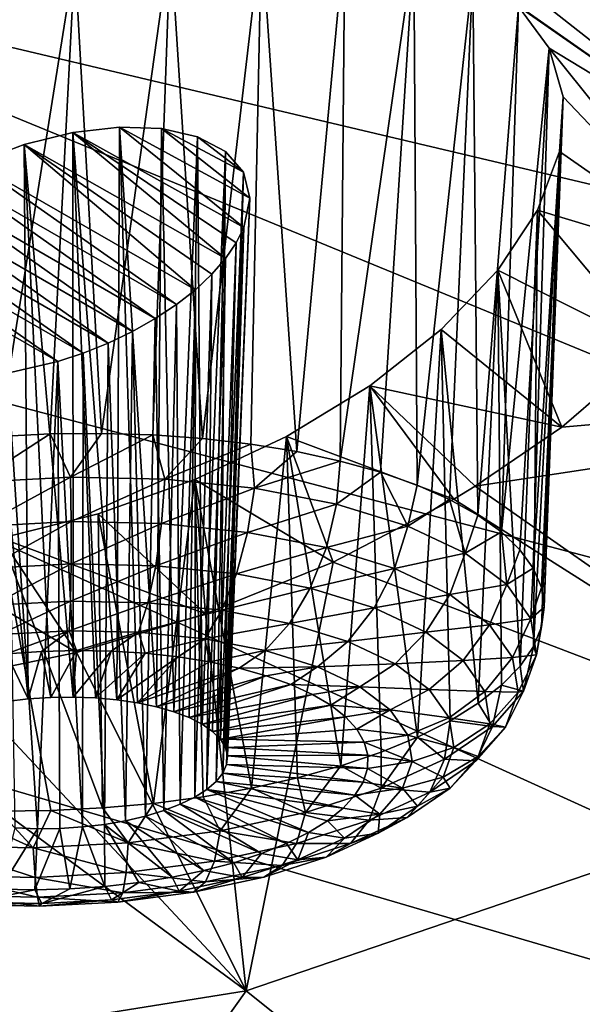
# Model space of a CAD drawing. Header units: metres. Extents: x -90 to 304, y -90 to 74.
# Tile 516 of 570: x 269.58 to 271.21, y 13.91 to 16.77. Entities that reach past the tile are written whole.
import ezdxf

# ---------------------------------------------------------------- set-up
doc = ezdxf.new("R2010")
doc.units = ezdxf.units.M
doc.layers.add('solid_21662050_350', color=7, linetype='CONTINUOUS')

msp = doc.modelspace()

# ---------------------------------------------------------------- linework, layer by layer
at = {"layer": 'solid_21662050_350'}
for points in [[(269.98822, 18.489988, 192.796326), (269.29129, 17.713331, 194.954971), (277.237579, 16.038656, 194.363098)], [(269.98822, 18.489988, 192.796326), (277.237579, 16.038656, 194.363098), (277.906982, 17.015568, 191.647949)], [(269.29129, 17.713331, 194.954971), (268.419189, 16.957308, 197.05632), (276.348846, 15.082067, 197.021774)], [(269.29129, 17.713331, 194.954971), (276.348846, 15.082067, 197.021774), (277.237579, 16.038656, 194.363098)], [(270.416016, 17.353674, 138.708527), (270.581177, 17.367235, 138.779694), (271.842804, 16.51996, 140.757858)], [(271.853638, 16.615126, 140.61792), (270.581177, 17.367235, 138.779694), (270.733154, 17.371458, 138.857635)], [(271.842804, 16.51996, 140.757858), (270.581177, 17.367235, 138.779694), (271.853638, 16.615126, 140.61792)], [(271.848785, 16.732389, 140.436401), (270.733154, 17.371458, 138.857635), (271.021454, 17.353477, 139.044403)], [(271.853638, 16.615126, 140.61792), (270.733154, 17.371458, 138.857635), (271.848785, 16.732389, 140.436401)], [(270.416016, 17.353674, 138.708527), (271.842804, 16.51996, 140.757858), (271.768982, 16.290762, 141.07164)], [(270.895508, 16.902552, 139.659882), (270.416016, 17.353674, 138.708527), (271.768982, 16.290762, 141.07164)], [(271.848785, 16.732389, 140.436401), (271.021454, 17.353477, 139.044403), (271.790283, 16.920568, 140.119034)], [(269.740936, 16.944702, 138.963882), (270.018707, 16.998552, 139.032898), (269.818298, 15.568022, 138.509613)], [(270.018707, 16.998552, 139.032898), (269.966522, 15.563617, 138.533081), (269.818298, 15.568022, 138.509613)], [(270.018707, 16.998552, 139.032898), (270.111511, 15.553256, 138.570724), (269.966522, 15.563617, 138.533081)], [(270.018707, 16.998552, 139.032898), (270.282074, 17.020567, 139.143509), (270.111511, 15.553256, 138.570724)], [(270.282074, 17.020567, 139.143509), (270.251648, 15.537055, 138.622131), (270.111511, 15.553256, 138.570724)], [(270.282074, 17.020567, 139.143509), (270.385376, 15.515189, 138.686722), (270.251648, 15.537055, 138.622131)], [(270.282074, 17.020567, 139.143509), (270.524536, 17.010086, 139.292496), (270.385376, 15.515189, 138.686722)], [(270.524536, 17.010086, 139.292496), (270.511292, 15.487899, 138.763824), (270.385376, 15.515189, 138.686722)], [(270.724945, 16.970734, 139.462433), (270.511292, 15.487899, 138.763824), (270.524536, 17.010086, 139.292496)], [(270.724945, 16.970734, 139.462433), (270.627991, 15.455483, 138.85257), (270.511292, 15.487899, 138.763824)], [(270.724945, 16.970734, 139.462433), (270.734192, 15.418298, 138.951981), (270.627991, 15.455483, 138.85257)], [(270.724945, 16.970734, 139.462433), (270.895508, 16.902552, 139.659882), (270.734192, 15.418298, 138.951981)], [(268.419189, 16.957308, 197.05632), (267.377136, 16.226439, 199.087784), (275.246063, 14.151441, 199.608353)], [(268.419189, 16.957308, 197.05632), (275.246063, 14.151441, 199.608353), (276.348846, 15.082067, 197.021774)], [(269.455933, 16.859863, 138.939926), (269.740936, 16.944702, 138.963882), (269.518585, 15.55884, 138.506058)], [(269.740936, 16.944702, 138.963882), (269.668427, 15.566423, 138.500565), (269.518585, 15.55884, 138.506058)], [(269.740936, 16.944702, 138.963882), (269.818298, 15.568022, 138.509613), (269.668427, 15.566423, 138.500565)], [(270.895508, 16.902552, 139.659882), (270.828705, 15.376749, 139.060989), (270.734192, 15.418298, 138.951981)], [(270.895508, 16.902552, 139.659882), (270.910522, 15.331292, 139.178375), (270.828705, 15.376749, 139.060989)], [(270.895508, 16.902552, 139.659882), (271.768982, 16.290762, 141.07164), (271.028748, 16.806494, 139.879532)], [(270.895508, 16.902552, 139.659882), (271.028748, 16.806494, 139.879532), (270.910522, 15.331292, 139.178375)], [(271.028748, 16.806494, 139.879532), (270.97876, 15.282426, 139.302872), (270.910522, 15.331292, 139.178375)], [(271.028748, 16.806494, 139.879532), (271.117645, 16.685762, 140.113159), (270.97876, 15.282426, 139.302872)], [(271.028748, 16.806494, 139.879532), (271.768982, 16.290762, 141.07164), (271.117645, 16.685762, 140.113159)], [(271.117645, 16.685762, 140.113159), (271.032623, 15.230686, 139.433121), (270.97876, 15.282426, 139.302872)], [(271.117645, 16.685762, 140.113159), (271.071564, 15.176639, 139.567673), (271.032623, 15.230686, 139.433121)], [(271.117645, 16.685762, 140.113159), (271.158142, 16.543991, 140.353638), (271.071564, 15.176639, 139.567673)], [(271.117645, 16.685762, 140.113159), (271.768982, 16.290762, 141.07164), (271.62677, 16.052019, 141.36763)], [(271.117645, 16.685762, 140.113159), (271.62677, 16.052019, 141.36763), (271.158142, 16.543991, 140.353638)], [(271.158142, 16.543991, 140.353638), (271.095154, 15.120875, 139.705063), (271.071564, 15.176639, 139.567673)], [(271.158142, 16.543991, 140.353638), (271.103119, 15.064009, 139.843781), (271.095154, 15.120875, 139.705063)], [(271.158142, 16.543991, 140.353638), (271.147339, 16.385555, 140.593475), (271.103119, 15.064009, 139.843781)], [(271.158142, 16.543991, 140.353638), (271.62677, 16.052019, 141.36763), (271.147339, 16.385555, 140.593475)], [(269.869873, 16.456343, 139.798935), (269.735138, 16.440752, 139.75119), (269.862732, 14.795325, 139.229263)], [(269.869873, 16.456343, 139.798935), (270.231262, 16.165762, 140.451279), (269.735138, 16.440752, 139.75119)], [(269.869873, 16.456343, 139.798935), (269.862732, 14.795325, 139.229263), (269.922119, 14.786714, 139.25528)], [(269.869873, 16.456343, 139.798935), (269.922119, 14.786714, 139.25528), (269.977417, 14.775115, 139.288193)], [(269.869873, 16.456343, 139.798935), (269.977417, 14.775115, 139.288193), (269.992004, 16.452391, 139.870743)], [(269.869873, 16.456343, 139.798935), (269.992004, 16.452391, 139.870743), (270.248566, 16.250891, 140.325745)], [(269.869873, 16.456343, 139.798935), (270.248566, 16.250891, 140.325745), (270.231262, 16.165762, 140.451279)], [(269.735138, 16.440752, 139.75119), (269.593109, 16.40576, 139.730377), (269.73584, 14.803044, 139.199585)], [(269.735138, 16.440752, 139.75119), (270.177765, 16.075134, 140.566879), (269.593109, 16.40576, 139.730377)], [(269.735138, 16.440752, 139.75119), (269.73584, 14.803044, 139.199585), (269.800293, 14.800798, 139.210587)], [(269.735138, 16.440752, 139.75119), (269.800293, 14.800798, 139.210587), (269.862732, 14.795325, 139.229263)], [(269.735138, 16.440752, 139.75119), (270.231262, 16.165762, 140.451279), (270.208954, 16.120779, 140.510834)], [(269.735138, 16.440752, 139.75119), (270.208954, 16.120779, 140.510834), (270.177765, 16.075134, 140.566879)], [(269.992004, 16.452391, 139.870743), (269.977417, 14.775115, 139.288193), (270.02771, 14.760726, 139.327469)], [(270.096558, 16.42885, 139.963898), (269.992004, 16.452391, 139.870743), (270.02771, 14.760726, 139.327469)], [(270.230042, 16.325583, 140.197983), (269.992004, 16.452391, 139.870743), (270.096558, 16.42885, 139.963898)], [(270.248566, 16.250891, 140.325745), (269.992004, 16.452391, 139.870743), (270.230042, 16.325583, 140.197983)], [(270.096558, 16.42885, 139.963898), (270.02771, 14.760726, 139.327469), (270.072113, 14.743791, 139.372391)], [(270.096558, 16.42885, 139.963898), (270.072113, 14.743791, 139.372391), (270.109894, 14.724607, 139.422211)], [(270.177979, 16.385979, 140.074997), (270.096558, 16.42885, 139.963898), (270.109894, 14.724607, 139.422211)], [(270.230042, 16.325583, 140.197983), (270.096558, 16.42885, 139.963898), (270.177979, 16.385979, 140.074997)], [(269.593109, 16.40576, 139.730377), (269.450378, 16.352011, 139.739288), (269.605438, 14.797748, 139.201202)], [(269.593109, 16.40576, 139.730377), (270.090363, 15.984909, 140.664627), (269.450378, 16.352011, 139.739288)], [(269.593109, 16.40576, 139.730377), (269.605438, 14.797748, 139.201202), (269.670532, 14.802021, 139.196442)], [(269.593109, 16.40576, 139.730377), (269.670532, 14.802021, 139.196442), (269.73584, 14.803044, 139.199585)], [(269.593109, 16.40576, 139.730377), (270.177765, 16.075134, 140.566879), (270.138031, 16.029583, 140.618469)], [(269.593109, 16.40576, 139.730377), (270.138031, 16.029583, 140.618469), (270.090363, 15.984909, 140.664627)], [(270.177979, 16.385979, 140.074997), (270.109894, 14.724607, 139.422211), (270.140381, 14.703489, 139.476105)], [(270.177979, 16.385979, 140.074997), (270.140381, 14.703489, 139.476105), (270.163025, 14.680813, 139.533112)], [(270.230042, 16.325583, 140.197983), (270.177979, 16.385979, 140.074997), (270.163025, 14.680813, 139.533112)], [(271.147339, 16.385555, 140.593475), (271.072021, 14.949459, 140.119171), (271.095367, 15.00666, 139.98233)], [(271.147339, 16.385555, 140.593475), (271.083801, 16.215897, 140.824265), (271.072021, 14.949459, 140.119171)], [(271.147339, 16.385555, 140.593475), (271.62677, 16.052019, 141.36763), (271.083801, 16.215897, 140.824265)], [(271.147339, 16.385555, 140.593475), (271.095367, 15.00666, 139.98233), (271.103119, 15.064009, 139.843781)], [(269.450378, 16.352011, 139.739288), (270.035431, 15.941894, 140.704529), (269.381256, 16.318584, 139.755585)], [(269.450378, 16.352011, 139.739288), (269.541718, 14.790297, 139.213791), (269.605438, 14.797748, 139.201202)], [(269.450378, 16.352011, 139.739288), (270.090363, 15.984909, 140.664627), (270.035431, 15.941894, 140.704529)], [(269.381256, 16.318584, 139.755585), (269.974213, 15.901297, 140.737457), (269.315338, 16.281343, 139.779861)], [(269.381256, 16.318584, 139.755585), (270.035431, 15.941894, 140.704529), (269.974213, 15.901297, 140.737457)], [(270.230042, 16.325583, 140.197983), (270.163025, 14.680813, 139.533112), (270.177521, 14.656959, 139.592255)], [(270.230042, 16.325583, 140.197983), (270.177521, 14.656959, 139.592255), (270.183533, 14.632337, 139.652542)], [(270.248566, 16.250891, 140.325745), (270.230042, 16.325583, 140.197983), (270.183533, 14.632337, 139.652542)], [(269.315338, 16.281343, 139.779861), (269.907745, 15.863821, 140.762817), (269.254028, 16.240925, 139.811874)], [(269.315338, 16.281343, 139.779861), (269.974213, 15.901297, 140.737457), (269.907745, 15.863821, 140.762817)], [(267.377136, 16.226439, 199.087784), (266.171356, 15.525097, 201.037231), (273.935791, 13.252258, 202.10759)], [(267.377136, 16.226439, 199.087784), (273.935791, 13.252258, 202.10759), (275.246063, 14.151441, 199.608353)], [(269.254028, 16.240925, 139.811874), (269.837311, 15.830121, 140.780167), (269.198822, 16.198217, 139.850983)], [(269.254028, 16.240925, 139.811874), (269.907745, 15.863821, 140.762817), (269.837311, 15.830121, 140.780167)], [(270.248566, 16.250891, 140.325745), (270.183533, 14.632337, 139.652542), (270.18103, 14.607368, 139.712936)], [(270.231262, 16.165762, 140.451279), (270.248566, 16.250891, 140.325745), (270.18103, 14.607368, 139.712936)], [(269.198822, 16.198217, 139.850983), (269.764496, 15.800852, 140.789291), (269.150696, 16.154064, 139.896408)], [(269.198822, 16.198217, 139.850983), (269.837311, 15.830121, 140.780167), (269.764496, 15.800852, 140.789291)], [(271.083801, 16.215897, 140.824265), (271.419617, 15.813946, 141.632828), (270.968292, 16.041456, 141.03714)], [(271.083801, 16.215897, 140.824265), (270.968292, 16.041456, 141.03714), (271.033295, 14.893031, 140.252792)], [(271.083801, 16.215897, 140.824265), (271.033295, 14.893031, 140.252792), (271.072021, 14.949459, 140.119171)], [(271.083801, 16.215897, 140.824265), (271.62677, 16.052019, 141.36763), (271.419617, 15.813946, 141.632828)], [(269.150696, 16.154064, 139.896408), (269.690796, 15.776419, 140.790298), (269.110413, 16.109221, 139.947311)], [(269.150696, 16.154064, 139.896408), (269.764496, 15.800852, 140.789291), (269.690796, 15.776419, 140.790298)], [(270.231262, 16.165762, 140.451279), (270.18103, 14.607368, 139.712936), (270.169983, 14.582471, 139.77243)], [(270.208954, 16.120779, 140.510834), (270.231262, 16.165762, 140.451279), (270.169983, 14.582471, 139.77243)], [(270.208954, 16.120779, 140.510834), (270.169983, 14.582471, 139.77243), (270.150665, 14.558092, 139.829941)], [(270.177765, 16.075134, 140.566879), (270.208954, 16.120779, 140.510834), (270.150665, 14.558092, 139.829941)], [(269.110413, 16.109221, 139.947311), (269.690796, 15.776419, 140.790298), (269.545319, 15.742577, 140.769196)], [(270.177765, 16.075134, 140.566879), (270.150665, 14.558092, 139.829941), (270.123352, 14.534629, 139.884537)], [(270.138031, 16.029583, 140.618469), (270.177765, 16.075134, 140.566879), (270.123352, 14.534629, 139.884537)], [(270.138031, 16.029583, 140.618469), (270.123352, 14.534629, 139.884537), (270.088501, 14.512493, 139.935257)], [(270.090363, 15.984909, 140.664627), (270.138031, 16.029583, 140.618469), (270.088501, 14.512493, 139.935257)], [(270.968292, 16.041456, 141.03714), (271.154572, 15.586258, 141.856262), (270.803986, 15.869236, 141.223297)], [(270.968292, 16.041456, 141.03714), (270.803986, 15.869236, 141.223297), (270.911591, 14.784956, 140.504654)], [(270.968292, 16.041456, 141.03714), (270.911591, 14.784956, 140.504654), (270.979614, 14.837996, 140.38176)], [(270.968292, 16.041456, 141.03714), (271.419617, 15.813946, 141.632828), (271.154572, 15.586258, 141.856262)], [(270.968292, 16.041456, 141.03714), (270.979614, 14.837996, 140.38176), (271.033295, 14.893031, 140.252792)], [(270.035431, 15.941894, 140.704529), (270.090363, 15.984909, 140.664627), (270.046722, 14.49206, 139.981262)], [(270.090363, 15.984909, 140.664627), (270.088501, 14.512493, 139.935257), (270.046722, 14.49206, 139.981262)], [(269.974213, 15.901297, 140.737457), (270.035431, 15.941894, 140.704529), (269.998749, 14.473679, 140.021744)], [(270.035431, 15.941894, 140.704529), (270.046722, 14.49206, 139.981262), (269.998749, 14.473679, 140.021744)], [(269.907745, 15.863821, 140.762817), (269.974213, 15.901297, 140.737457), (269.945435, 14.457669, 140.056015)], [(269.974213, 15.901297, 140.737457), (269.998749, 14.473679, 140.021744), (269.945435, 14.457669, 140.056015)], [(269.837311, 15.830121, 140.780167), (269.907745, 15.863821, 140.762817), (269.887573, 14.444295, 140.083496)], [(269.907745, 15.863821, 140.762817), (269.945435, 14.457669, 140.056015), (269.887573, 14.444295, 140.083496)], [(270.803986, 15.869236, 141.223297), (271.154572, 15.586258, 141.856262), (270.596863, 15.706403, 141.374847)], [(270.803986, 15.869236, 141.223297), (270.596863, 15.706403, 141.374847), (270.735596, 14.687157, 140.726883)], [(270.803986, 15.869236, 141.223297), (270.735596, 14.687157, 140.726883), (270.829956, 14.734491, 140.620117)], [(270.803986, 15.869236, 141.223297), (270.829956, 14.734491, 140.620117), (270.911591, 14.784956, 140.504654)], [(269.764496, 15.800852, 140.789291), (269.837311, 15.830121, 140.780167), (269.826263, 14.433794, 140.103699)], [(269.837311, 15.830121, 140.780167), (269.887573, 14.444295, 140.083496), (269.826263, 14.433794, 140.103699)], [(269.690796, 15.776419, 140.790298), (269.764496, 15.800852, 140.789291), (269.762543, 14.426344, 140.116287)], [(269.764496, 15.800852, 140.789291), (269.826263, 14.433794, 140.103699), (269.762543, 14.426344, 140.116287)], [(271.154572, 15.586258, 141.856262), (271.419617, 15.813946, 141.632828), (273.19342, 15.762501, 142.642334)], [(269.545319, 15.742577, 140.769196), (269.690796, 15.776419, 140.790298), (269.632141, 14.421047, 140.117905)], [(269.690796, 15.776419, 140.790298), (269.697449, 14.422071, 140.121048), (269.632141, 14.421047, 140.117905)], [(269.690796, 15.776419, 140.790298), (269.762543, 14.426344, 140.116287), (269.697449, 14.422071, 140.121048)], [(269.545319, 15.742577, 140.769196), (269.632141, 14.421047, 140.117905), (269.567688, 14.423292, 140.106903)], [(270.902618, 15.414521, 142.001343), (271.154572, 15.586258, 141.856262), (273.19342, 15.762501, 142.642334)], [(272.092621, 14.583478, 143.950195), (270.902618, 15.414521, 142.001343), (273.19342, 15.762501, 142.642334)], [(270.596863, 15.706403, 141.374847), (270.840698, 15.377172, 142.029663), (270.355072, 15.559515, 141.485474)], [(270.596863, 15.706403, 141.374847), (270.355072, 15.559515, 141.485474), (270.513031, 14.603908, 140.909775)], [(270.596863, 15.706403, 141.374847), (270.513031, 14.603908, 140.909775), (270.629578, 14.643469, 140.823792)], [(270.596863, 15.706403, 141.374847), (271.154572, 15.586258, 141.856262), (270.902618, 15.414521, 142.001343)], [(270.596863, 15.706403, 141.374847), (270.902618, 15.414521, 142.001343), (270.840698, 15.377172, 142.029663)], [(270.596863, 15.706403, 141.374847), (270.629578, 14.643469, 140.823792), (270.735596, 14.687157, 140.726883)], [(269.727875, 15.441271, 138.477692), (269.668427, 15.566423, 138.500565), (269.818298, 15.568022, 138.509613)], [(269.727875, 15.441271, 138.477692), (269.818298, 15.568022, 138.509613), (269.966522, 15.563617, 138.533081)], [(269.452332, 15.426635, 138.489471), (269.518585, 15.55884, 138.506058), (269.668427, 15.566423, 138.500565)], [(269.727875, 15.441271, 138.477692), (269.452332, 15.426635, 138.489471), (269.668427, 15.566423, 138.500565)], [(270.001343, 15.435234, 138.515915), (269.727875, 15.441271, 138.477692), (269.966522, 15.563617, 138.533081)], [(270.001343, 15.435234, 138.515915), (269.966522, 15.563617, 138.533081), (270.111511, 15.553256, 138.570724)], [(270.001343, 15.435234, 138.515915), (270.111511, 15.553256, 138.570724), (270.251648, 15.537055, 138.622131)], [(270.355072, 15.559515, 141.485474), (270.490112, 15.19418, 142.146759), (270.088501, 15.434188, 141.550934)], [(270.355072, 15.559515, 141.485474), (270.088501, 15.434188, 141.550934), (270.253571, 14.538848, 141.045349)], [(270.355072, 15.559515, 141.485474), (270.253571, 14.538848, 141.045349), (270.387238, 14.568907, 140.983902)], [(270.355072, 15.559515, 141.485474), (270.840698, 15.377172, 142.029663), (270.490112, 15.19418, 142.146759)], [(270.355072, 15.559515, 141.485474), (270.387238, 14.568907, 140.983902), (270.513031, 14.603908, 140.909775)], [(266.171356, 15.525097, 201.037231), (264.809174, 14.85748, 202.893005), (272.42572, 12.389817, 204.504761)], [(266.171356, 15.525097, 201.037231), (272.42572, 12.389817, 204.504761), (273.935791, 13.252258, 202.10759)], [(270.262238, 15.408759, 138.602676), (270.001343, 15.435234, 138.515915), (270.251648, 15.537055, 138.622131)], [(270.262238, 15.408759, 138.602676), (270.251648, 15.537055, 138.622131), (270.385376, 15.515189, 138.686722)], [(270.262238, 15.408759, 138.602676), (270.385376, 15.515189, 138.686722), (270.511292, 15.487899, 138.763824)], [(270.262238, 15.408759, 138.602676), (270.511292, 15.487899, 138.763824), (270.500488, 15.362861, 138.734619)], [(270.500488, 15.362861, 138.734619), (270.511292, 15.487899, 138.763824), (270.627991, 15.455483, 138.85257)], [(270.70697, 15.299304, 138.906693), (270.500488, 15.362861, 138.734619), (270.627991, 15.455483, 138.85257)], [(270.70697, 15.299304, 138.906693), (270.627991, 15.455483, 138.85257), (270.734192, 15.418298, 138.951981)], [(269.465149, 15.298029, 138.497665), (269.452332, 15.426635, 138.489471), (269.727875, 15.441271, 138.477692)], [(269.465149, 15.298029, 138.497665), (269.727875, 15.441271, 138.477692), (269.729492, 15.31207, 138.486374)], [(269.729492, 15.31207, 138.486374), (269.727875, 15.441271, 138.477692), (270.001343, 15.435234, 138.515915)], [(269.729492, 15.31207, 138.486374), (270.001343, 15.435234, 138.515915), (269.991852, 15.306279, 138.523041)], [(270.088501, 15.434188, 141.550934), (270.119843, 15.044692, 142.203232), (269.808044, 15.334708, 141.569183)], [(270.088501, 15.434188, 141.550934), (269.808044, 15.334708, 141.569183), (269.968597, 14.494822, 141.127655)], [(270.088501, 15.434188, 141.550934), (269.968597, 14.494822, 141.127655), (270.113525, 14.514063, 141.093445)], [(269.991852, 15.306279, 138.523041), (270.001343, 15.435234, 138.515915), (270.262238, 15.408759, 138.602676)], [(270.088501, 15.434188, 141.550934), (270.490112, 15.19418, 142.146759), (270.119843, 15.044692, 142.203232)], [(270.088501, 15.434188, 141.550934), (270.113525, 14.514063, 141.093445), (270.253571, 14.538848, 141.045349)], [(269.991852, 15.306279, 138.523041), (270.262238, 15.408759, 138.602676), (270.242126, 15.28088, 138.606262)], [(270.242126, 15.28088, 138.606262), (270.262238, 15.408759, 138.602676), (270.500488, 15.362861, 138.734619)], [(270.70697, 15.299304, 138.906693), (270.734192, 15.418298, 138.951981), (270.828705, 15.376749, 139.060989)], [(270.840698, 15.377172, 142.029663), (270.902618, 15.414521, 142.001343), (272.092621, 14.583478, 143.950195)], [(270.490112, 15.19418, 142.146759), (270.840698, 15.377172, 142.029663), (272.092621, 14.583478, 143.950195)], [(270.873749, 15.220531, 139.112274), (270.70697, 15.299304, 138.906693), (270.828705, 15.376749, 139.060989)], [(270.873749, 15.220531, 139.112274), (270.828705, 15.376749, 139.060989), (270.910522, 15.331292, 139.178375)], [(270.242126, 15.28088, 138.606262), (270.500488, 15.362861, 138.734619), (270.470703, 15.236848, 138.732849)], [(270.470703, 15.236848, 138.732849), (270.500488, 15.362861, 138.734619), (270.70697, 15.299304, 138.906693)], [(269.465149, 15.298029, 138.497665), (269.729492, 15.31207, 138.486374), (269.48172, 15.176251, 138.538483)], [(269.729492, 15.31207, 138.486374), (269.729401, 15.189407, 138.527893), (269.48172, 15.176251, 138.538483)], [(269.808044, 15.334708, 141.569183), (270.119843, 15.044692, 142.203232), (269.526886, 15.264355, 141.540909)], [(269.808044, 15.334708, 141.569183), (269.526886, 15.264355, 141.540909), (269.820404, 14.481335, 141.147629)], [(269.729492, 15.31207, 138.486374), (269.991852, 15.306279, 138.523041), (269.729401, 15.189407, 138.527893)], [(269.808044, 15.334708, 141.569183), (269.820404, 14.481335, 141.147629), (269.968597, 14.494822, 141.127655)], [(270.873749, 15.220531, 139.112274), (270.910522, 15.331292, 139.178375), (270.97876, 15.282426, 139.302872)], [(269.991852, 15.306279, 138.523041), (269.97522, 15.183981, 138.562256), (269.729401, 15.189407, 138.527893)], [(269.991852, 15.306279, 138.523041), (270.242126, 15.28088, 138.606262), (269.97522, 15.183981, 138.562256)], [(270.668793, 15.175875, 138.897919), (270.470703, 15.236848, 138.732849), (270.70697, 15.299304, 138.906693)], [(270.668793, 15.175875, 138.897919), (270.70697, 15.299304, 138.906693), (270.873749, 15.220531, 139.112274)], [(270.994415, 15.129571, 139.343475), (270.873749, 15.220531, 139.112274), (270.97876, 15.282426, 139.302872)], [(270.994415, 15.129571, 139.343475), (270.97876, 15.282426, 139.302872), (271.032623, 15.230686, 139.433121)], [(269.526886, 15.264355, 141.540909), (269.745087, 14.932527, 142.199188), (269.255951, 15.223846, 141.469589)], [(269.526886, 15.264355, 141.540909), (269.520691, 14.472153, 141.144089), (269.670563, 14.473751, 141.153122)], [(269.526886, 15.264355, 141.540909), (270.119843, 15.044692, 142.203232), (269.745087, 14.932527, 142.199188)], [(269.526886, 15.264355, 141.540909), (269.670563, 14.473751, 141.153122), (269.820404, 14.481335, 141.147629)], [(270.242126, 15.28088, 138.606262), (270.209747, 15.160183, 138.640228), (269.97522, 15.183981, 138.562256)], [(270.242126, 15.28088, 138.606262), (270.470703, 15.236848, 138.732849), (270.209747, 15.160183, 138.640228)], [(270.209747, 15.160183, 138.640228), (270.470703, 15.236848, 138.732849), (270.42392, 15.118925, 138.758835)], [(270.668793, 15.175875, 138.897919), (270.42392, 15.118925, 138.758835), (270.470703, 15.236848, 138.732849)], [(270.994415, 15.129571, 139.343475), (271.032623, 15.230686, 139.433121), (271.071564, 15.176639, 139.567673)], [(269.255951, 15.223846, 141.469589), (269.745087, 14.932527, 142.199188), (269.388336, 14.858984, 142.142288)], [(270.668793, 15.175875, 138.897919), (270.873749, 15.220531, 139.112274), (270.828766, 15.100305, 139.095154)], [(270.828766, 15.100305, 139.095154), (270.873749, 15.220531, 139.112274), (270.994415, 15.129571, 139.343475)], [(269.48172, 15.176251, 138.538483), (269.729401, 15.189407, 138.527893), (269.500946, 15.06947, 138.609177)], [(269.729401, 15.189407, 138.527893), (269.727661, 15.081511, 138.599487), (269.500946, 15.06947, 138.609177)], [(269.729401, 15.189407, 138.527893), (269.97522, 15.183981, 138.562256), (269.727661, 15.081511, 138.599487)], [(269.97522, 15.183981, 138.562256), (269.952637, 15.076545, 138.630936), (269.727661, 15.081511, 138.599487)], [(269.97522, 15.183981, 138.562256), (270.209747, 15.160183, 138.640228), (269.952637, 15.076545, 138.630936)], [(270.237518, 13.951267, 144.083832), (270.119843, 15.044692, 142.203232), (270.490112, 15.19418, 142.146759)], [(270.237518, 13.951267, 144.083832), (270.490112, 15.19418, 142.146759), (272.092621, 14.583478, 143.950195)], [(270.668793, 15.175875, 138.897919), (270.609497, 15.061795, 138.913513), (270.42392, 15.118925, 138.758835)], [(270.668793, 15.175875, 138.897919), (270.828766, 15.100305, 139.095154), (270.609497, 15.061795, 138.913513)], [(271.064301, 15.029916, 139.5914), (270.994415, 15.129571, 139.343475), (271.071564, 15.176639, 139.567673)], [(271.064301, 15.029916, 139.5914), (271.071564, 15.176639, 139.567673), (271.095154, 15.120875, 139.705063)], [(270.209747, 15.160183, 138.640228), (270.167267, 15.054764, 138.702301), (269.952637, 15.076545, 138.630936)], [(270.209747, 15.160183, 138.640228), (270.42392, 15.118925, 138.758835), (270.167267, 15.054764, 138.702301)], [(270.167267, 15.054764, 138.702301), (270.42392, 15.118925, 138.758835), (270.363251, 15.017004, 138.810852)], [(270.609497, 15.061795, 138.913513), (270.363251, 15.017004, 138.810852), (270.42392, 15.118925, 138.758835)], [(270.828766, 15.100305, 139.095154), (270.994415, 15.129571, 139.343475), (270.944519, 15.013041, 139.316956)], [(270.944519, 15.013041, 139.316956), (270.994415, 15.129571, 139.343475), (271.064301, 15.029916, 139.5914)], [(271.064301, 15.029916, 139.5914), (271.095154, 15.120875, 139.705063), (271.103119, 15.064009, 139.843781)], [(270.828766, 15.100305, 139.095154), (270.75943, 14.990987, 139.098312), (270.609497, 15.061795, 138.913513)], [(270.828766, 15.100305, 139.095154), (270.944519, 15.013041, 139.316956), (270.75943, 14.990987, 139.098312)], [(269.500946, 15.06947, 138.609177), (269.727661, 15.081511, 138.599487), (269.521576, 14.984848, 138.705017)], [(269.727661, 15.081511, 138.599487), (269.724335, 14.995618, 138.69635), (269.521576, 14.984848, 138.705017)], [(269.727661, 15.081511, 138.599487), (269.952637, 15.076545, 138.630936), (269.724335, 14.995618, 138.69635)], [(269.952637, 15.076545, 138.630936), (269.925568, 14.991177, 138.724472), (269.724335, 14.995618, 138.69635)], [(269.952637, 15.076545, 138.630936), (270.167267, 15.054764, 138.702301), (269.925568, 14.991177, 138.724472)], [(270.167267, 15.054764, 138.702301), (270.117523, 14.971695, 138.7883), (269.925568, 14.991177, 138.724472)], [(270.167267, 15.054764, 138.702301), (270.363251, 15.017004, 138.810852), (270.117523, 14.971695, 138.7883)], [(270.609497, 15.061795, 138.913513), (270.533142, 14.964718, 138.952408), (270.363251, 15.017004, 138.810852)], [(270.609497, 15.061795, 138.913513), (270.75943, 14.990987, 139.098312), (270.533142, 14.964718, 138.952408)], [(271.08075, 14.925398, 139.846527), (271.064301, 15.029916, 139.5914), (271.103119, 15.064009, 139.843781)], [(271.08075, 14.925398, 139.846527), (271.103119, 15.064009, 139.843781), (271.095367, 15.00666, 139.98233)], [(270.237518, 13.951267, 144.083832), (269.745087, 14.932527, 142.199188), (270.119843, 15.044692, 142.203232)], [(270.944519, 15.013041, 139.316956), (271.064301, 15.029916, 139.5914), (271.011597, 14.917438, 139.55481)], [(271.011597, 14.917438, 139.55481), (271.064301, 15.029916, 139.5914), (271.08075, 14.925398, 139.846527)], [(270.117523, 14.971695, 138.7883), (270.363251, 15.017004, 138.810852), (270.292847, 14.937922, 138.885391)], [(270.533142, 14.964718, 138.952408), (270.292847, 14.937922, 138.885391), (270.363251, 15.017004, 138.810852)], [(270.944519, 15.013041, 139.316956), (270.867889, 14.909223, 139.306137), (270.75943, 14.990987, 139.098312)], [(270.944519, 15.013041, 139.316956), (271.011597, 14.917438, 139.55481), (270.867889, 14.909223, 139.306137)], [(271.08075, 14.925398, 139.846527), (271.095367, 15.00666, 139.98233), (271.072021, 14.949459, 140.119171)], [(269.521576, 14.984848, 138.705017), (269.724335, 14.995618, 138.69635), (269.542145, 14.928104, 138.819443)], [(269.724335, 14.995618, 138.69635), (269.643372, 14.935114, 138.811157), (269.542145, 14.928104, 138.819443)], [(269.724335, 14.995618, 138.69635), (269.745087, 14.937796, 138.813416), (269.643372, 14.935114, 138.811157)], [(269.724335, 14.995618, 138.69635), (269.925568, 14.991177, 138.724472), (269.745087, 14.937796, 138.813416)], [(269.925568, 14.991177, 138.724472), (269.846069, 14.936116, 138.826187), (269.745087, 14.937796, 138.813416)], [(269.925568, 14.991177, 138.724472), (269.945007, 14.930096, 138.849335), (269.846069, 14.936116, 138.826187)], [(269.925568, 14.991177, 138.724472), (270.117523, 14.971695, 138.7883), (269.945007, 14.930096, 138.849335)], [(270.117523, 14.971695, 138.7883), (270.04068, 14.919811, 138.882538), (269.945007, 14.930096, 138.849335)], [(270.117523, 14.971695, 138.7883), (270.131866, 14.905392, 138.9254), (270.04068, 14.919811, 138.882538)], [(270.117523, 14.971695, 138.7883), (270.292847, 14.937922, 138.885391), (270.131866, 14.905392, 138.9254)], [(270.75943, 14.990987, 139.098312), (270.670349, 14.899913, 139.121552), (270.533142, 14.964718, 138.952408)], [(270.75943, 14.990987, 139.098312), (270.867889, 14.909223, 139.306137), (270.670349, 14.899913, 139.121552)], [(270.533142, 14.964718, 138.952408), (270.444794, 14.891155, 139.012009), (270.292847, 14.937922, 138.885391)], [(270.533142, 14.964718, 138.952408), (270.670349, 14.899913, 139.121552), (270.444794, 14.891155, 139.012009)], [(271.043152, 14.820033, 140.099045), (271.072021, 14.949459, 140.119171), (271.033295, 14.893031, 140.252792)], [(271.043152, 14.820033, 140.099045), (271.08075, 14.925398, 139.846527), (271.072021, 14.949459, 140.119171)], [(270.237518, 13.951267, 144.083832), (269.388336, 14.858984, 142.142288), (269.745087, 14.932527, 142.199188)], [(269.605438, 14.797748, 139.201202), (269.541718, 14.790297, 139.213791), (269.542145, 14.928104, 138.819443)], [(269.605438, 14.797748, 139.201202), (269.542145, 14.928104, 138.819443), (269.643372, 14.935114, 138.811157)], [(269.670532, 14.802021, 139.196442), (269.605438, 14.797748, 139.201202), (269.643372, 14.935114, 138.811157)], [(269.670532, 14.802021, 139.196442), (269.643372, 14.935114, 138.811157), (269.745087, 14.937796, 138.813416)], [(269.73584, 14.803044, 139.199585), (269.670532, 14.802021, 139.196442), (269.745087, 14.937796, 138.813416)], [(269.73584, 14.803044, 139.199585), (269.745087, 14.937796, 138.813416), (269.846069, 14.936116, 138.826187)], [(269.800293, 14.800798, 139.210587), (269.73584, 14.803044, 139.199585), (269.846069, 14.936116, 138.826187)], [(269.800293, 14.800798, 139.210587), (269.846069, 14.936116, 138.826187), (269.945007, 14.930096, 138.849335)], [(269.862732, 14.795325, 139.229263), (269.800293, 14.800798, 139.210587), (269.945007, 14.930096, 138.849335)], [(269.862732, 14.795325, 139.229263), (269.945007, 14.930096, 138.849335), (270.04068, 14.919811, 138.882538)], [(269.922119, 14.786714, 139.25528), (269.862732, 14.795325, 139.229263), (270.04068, 14.919811, 138.882538)], [(269.922119, 14.786714, 139.25528), (270.04068, 14.919811, 138.882538), (270.131866, 14.905392, 138.9254)], [(270.131866, 14.905392, 138.9254), (270.292847, 14.937922, 138.885391), (270.217438, 14.887018, 138.977371)], [(270.292847, 14.937922, 138.885391), (270.444794, 14.891155, 139.012009), (270.217438, 14.887018, 138.977371)], [(271.011597, 14.917438, 139.55481), (270.930695, 14.819644, 139.528992), (270.867889, 14.909223, 139.306137)], [(271.011597, 14.917438, 139.55481), (271.027374, 14.817168, 139.799561), (270.930695, 14.819644, 139.528992)], [(271.011597, 14.917438, 139.55481), (271.08075, 14.925398, 139.846527), (271.027374, 14.817168, 139.799561)], [(271.027374, 14.817168, 139.799561), (271.08075, 14.925398, 139.846527), (271.043152, 14.820033, 140.099045)], [(269.922119, 14.786714, 139.25528), (270.131866, 14.905392, 138.9254), (270.217438, 14.887018, 138.977371)], [(269.977417, 14.775115, 139.288193), (269.922119, 14.786714, 139.25528), (270.217438, 14.887018, 138.977371)], [(269.977417, 14.775115, 139.288193), (270.217438, 14.887018, 138.977371), (270.296295, 14.864922, 139.037811)], [(270.444794, 14.891155, 139.012009), (270.296295, 14.864922, 139.037811), (270.217438, 14.887018, 138.977371)], [(270.444794, 14.891155, 139.012009), (270.367493, 14.83938, 139.105942), (270.296295, 14.864922, 139.037811)], [(270.444794, 14.891155, 139.012009), (270.567505, 14.833192, 139.163284), (270.367493, 14.83938, 139.105942)], [(270.670349, 14.899913, 139.121552), (270.567505, 14.833192, 139.163284), (270.444794, 14.891155, 139.012009)], [(270.670349, 14.899913, 139.121552), (270.769592, 14.825081, 139.311752), (270.567505, 14.833192, 139.163284)], [(270.867889, 14.909223, 139.306137), (270.769592, 14.825081, 139.311752), (270.670349, 14.899913, 139.121552)], [(270.867889, 14.909223, 139.306137), (270.930695, 14.819644, 139.528992), (270.769592, 14.825081, 139.311752)], [(271.043152, 14.820033, 140.099045), (271.033295, 14.893031, 140.252792), (270.979614, 14.837996, 140.38176)], [(264.809174, 14.85748, 202.893005), (263.298676, 14.227581, 204.644012), (270.724823, 11.569198, 206.785782)], [(264.809174, 14.85748, 202.893005), (270.724823, 11.569198, 206.785782), (272.42572, 12.389817, 204.504761)], [(270.237518, 13.951267, 144.083832), (269.055511, 14.821892, 142.03772), (269.388336, 14.858984, 142.142288)], [(270.02771, 14.760726, 139.327469), (269.977417, 14.775115, 139.288193), (270.296295, 14.864922, 139.037811)], [(270.02771, 14.760726, 139.327469), (270.296295, 14.864922, 139.037811), (270.367493, 14.83938, 139.105942)], [(270.072113, 14.743791, 139.372391), (270.02771, 14.760726, 139.327469), (270.367493, 14.83938, 139.105942)], [(270.072113, 14.743791, 139.372391), (270.367493, 14.83938, 139.105942), (270.430084, 14.810715, 139.180923)], [(270.567505, 14.833192, 139.163284), (270.430084, 14.810715, 139.180923), (270.367493, 14.83938, 139.105942)], [(270.567505, 14.833192, 139.163284), (270.483307, 14.779286, 139.261795), (270.430084, 14.810715, 139.180923)], [(270.567505, 14.833192, 139.163284), (270.656281, 14.76626, 139.33342), (270.483307, 14.779286, 139.261795)], [(270.769592, 14.825081, 139.311752), (270.656281, 14.76626, 139.33342), (270.567505, 14.833192, 139.163284)], [(270.769592, 14.825081, 139.311752), (270.827087, 14.743097, 139.515717), (270.656281, 14.76626, 139.33342)], [(270.930695, 14.819644, 139.528992), (270.827087, 14.743097, 139.515717), (270.769592, 14.825081, 139.311752)], [(270.952881, 14.717871, 140.339264), (270.979614, 14.837996, 140.38176), (270.911591, 14.784956, 140.504654)], [(270.952881, 14.717871, 140.339264), (271.043152, 14.820033, 140.099045), (270.979614, 14.837996, 140.38176)], [(268.073181, 13.604776, 143.647934), (269.055511, 14.821892, 142.03772), (270.237518, 13.951267, 144.083832)], [(270.109894, 14.724607, 139.422211), (270.072113, 14.743791, 139.372391), (270.430084, 14.810715, 139.180923)], [(270.109894, 14.724607, 139.422211), (270.430084, 14.810715, 139.180923), (270.483307, 14.779286, 139.261795)], [(270.930695, 14.819644, 139.528992), (270.945496, 14.725694, 139.758331), (270.827087, 14.743097, 139.515717)], [(271.027374, 14.817168, 139.799561), (270.945496, 14.725694, 139.758331), (270.930695, 14.819644, 139.528992)], [(271.027374, 14.817168, 139.799561), (270.991272, 14.716086, 140.041809), (270.945496, 14.725694, 139.758331)], [(270.991272, 14.716086, 140.041809), (271.043152, 14.820033, 140.099045), (270.952881, 14.717871, 140.339264)], [(271.027374, 14.817168, 139.799561), (271.043152, 14.820033, 140.099045), (270.991272, 14.716086, 140.041809)], [(270.140381, 14.703489, 139.476105), (270.109894, 14.724607, 139.422211), (270.483307, 14.779286, 139.261795)], [(270.140381, 14.703489, 139.476105), (270.483307, 14.779286, 139.261795), (270.526489, 14.745489, 139.347565)], [(270.656281, 14.76626, 139.33342), (270.526489, 14.745489, 139.347565), (270.483307, 14.779286, 139.261795)], [(270.952881, 14.717871, 140.339264), (270.911591, 14.784956, 140.504654), (270.829956, 14.734491, 140.620117)], [(270.163025, 14.680813, 139.533112), (270.140381, 14.703489, 139.476105), (270.526489, 14.745489, 139.347565)], [(270.163025, 14.680813, 139.533112), (270.526489, 14.745489, 139.347565), (270.559082, 14.70975, 139.437119)], [(270.656281, 14.76626, 139.33342), (270.559082, 14.70975, 139.437119), (270.526489, 14.745489, 139.347565)], [(270.656281, 14.76626, 139.33342), (270.707703, 14.692931, 139.515839), (270.559082, 14.70975, 139.437119)], [(270.827087, 14.743097, 139.515717), (270.707703, 14.692931, 139.515839), (270.656281, 14.76626, 139.33342)], [(270.827087, 14.743097, 139.515717), (270.840637, 14.657112, 139.725601), (270.707703, 14.692931, 139.515839)], [(270.945496, 14.725694, 139.758331), (270.840637, 14.657112, 139.725601), (270.827087, 14.743097, 139.515717)], [(270.813477, 14.622835, 140.557938), (270.829956, 14.734491, 140.620117), (270.735596, 14.687157, 140.726883)], [(270.813477, 14.622835, 140.557938), (270.952881, 14.717871, 140.339264), (270.829956, 14.734491, 140.620117)], [(270.904694, 14.618076, 140.272263), (270.952881, 14.717871, 140.339264), (270.813477, 14.622835, 140.557938)], [(270.945496, 14.725694, 139.758331), (270.911682, 14.630982, 139.985321), (270.840637, 14.657112, 139.725601)], [(270.991272, 14.716086, 140.041809), (270.952881, 14.717871, 140.339264), (270.904694, 14.618076, 140.272263)], [(270.991272, 14.716086, 140.041809), (270.904694, 14.618076, 140.272263), (270.911682, 14.630982, 139.985321)], [(270.991272, 14.716086, 140.041809), (270.911682, 14.630982, 139.985321), (270.945496, 14.725694, 139.758331)], [(270.163025, 14.680813, 139.533112), (270.559082, 14.70975, 139.437119), (270.580688, 14.672517, 139.529373)], [(270.707703, 14.692931, 139.515839), (270.580688, 14.672517, 139.529373), (270.559082, 14.70975, 139.437119)], [(270.707703, 14.692931, 139.515839), (270.719818, 14.616024, 139.703568), (270.580688, 14.672517, 139.529373)], [(270.63028, 14.538581, 140.746674), (270.735596, 14.687157, 140.726883), (270.629578, 14.643469, 140.823792)], [(270.63028, 14.538581, 140.746674), (270.813477, 14.622835, 140.557938), (270.735596, 14.687157, 140.726883)], [(270.840637, 14.657112, 139.725601), (270.719818, 14.616024, 139.703568), (270.707703, 14.692931, 139.515839)], [(270.177521, 14.656959, 139.592255), (270.163025, 14.680813, 139.533112), (270.580688, 14.672517, 139.529373)], [(270.177521, 14.656959, 139.592255), (270.580688, 14.672517, 139.529373), (270.591003, 14.634258, 139.623123)], [(270.183533, 14.632337, 139.652542), (270.177521, 14.656959, 139.592255), (270.591003, 14.634258, 139.623123)], [(270.719818, 14.616024, 139.703568), (270.591003, 14.634258, 139.623123), (270.580688, 14.672517, 139.529373)], [(270.840637, 14.657112, 139.725601), (270.809692, 14.570431, 139.93335), (270.719818, 14.616024, 139.703568)], [(270.911682, 14.630982, 139.985321), (270.809692, 14.570431, 139.93335), (270.840637, 14.657112, 139.725601)], [(270.18103, 14.607368, 139.712936), (270.183533, 14.632337, 139.652542), (270.589935, 14.595455, 139.717224)], [(270.183533, 14.632337, 139.652542), (270.591003, 14.634258, 139.623123), (270.589935, 14.595455, 139.717224)], [(270.63028, 14.538581, 140.746674), (270.629578, 14.643469, 140.823792), (270.513031, 14.603908, 140.909775)], [(270.719818, 14.616024, 139.703568), (270.589935, 14.595455, 139.717224), (270.591003, 14.634258, 139.623123)], [(270.911682, 14.630982, 139.985321), (270.830566, 14.539149, 140.201233), (270.809692, 14.570431, 139.93335)], [(270.904694, 14.618076, 140.272263), (270.830566, 14.539149, 140.201233), (270.911682, 14.630982, 139.985321)], [(270.169983, 14.582471, 139.77243), (270.18103, 14.607368, 139.712936), (270.577484, 14.556596, 139.810471)], [(270.18103, 14.607368, 139.712936), (270.589935, 14.595455, 139.717224), (270.577484, 14.556596, 139.810471)], [(270.410309, 14.468345, 140.898193), (270.513031, 14.603908, 140.909775), (270.387238, 14.568907, 140.983902)], [(270.410309, 14.468345, 140.898193), (270.63028, 14.538581, 140.746674), (270.513031, 14.603908, 140.909775)], [(270.719818, 14.616024, 139.703568), (270.692139, 14.538493, 139.889389), (270.589935, 14.595455, 139.717224)], [(270.770966, 14.526904, 140.48204), (270.813477, 14.622835, 140.557938), (270.63028, 14.538581, 140.746674)], [(270.809692, 14.570431, 139.93335), (270.692139, 14.538493, 139.889389), (270.719818, 14.616024, 139.703568)], [(270.904694, 14.618076, 140.272263), (270.813477, 14.622835, 140.557938), (270.770966, 14.526904, 140.48204)], [(270.904694, 14.618076, 140.272263), (270.770966, 14.526904, 140.48204), (270.830566, 14.539149, 140.201233)], [(270.150665, 14.558092, 139.829941), (270.169983, 14.582471, 139.77243), (270.553802, 14.518169, 139.901718)], [(270.169983, 14.582471, 139.77243), (270.577484, 14.556596, 139.810471), (270.553802, 14.518169, 139.901718)], [(271.398468, 13.021894, 146.217712), (270.237518, 13.951267, 144.083832), (272.092621, 14.583478, 143.950195)], [(270.410309, 14.468345, 140.898193), (270.387238, 14.568907, 140.983902), (270.253571, 14.538848, 141.045349)], [(270.692139, 14.538493, 139.889389), (270.577484, 14.556596, 139.810471), (270.589935, 14.595455, 139.717224)], [(270.809692, 14.570431, 139.93335), (270.735443, 14.486383, 140.130966), (270.692139, 14.538493, 139.889389)], [(270.830566, 14.539149, 140.201233), (270.735443, 14.486383, 140.130966), (270.809692, 14.570431, 139.93335)], [(270.123352, 14.534629, 139.884537), (270.150665, 14.558092, 139.829941), (270.519196, 14.480659, 139.989792)], [(270.150665, 14.558092, 139.829941), (270.553802, 14.518169, 139.901718), (270.519196, 14.480659, 139.989792)], [(270.692139, 14.538493, 139.889389), (270.553802, 14.518169, 139.901718), (270.577484, 14.556596, 139.810471)], [(270.830566, 14.539149, 140.201233), (270.705261, 14.453723, 140.397797), (270.735443, 14.486383, 140.130966)], [(270.770966, 14.526904, 140.48204), (270.705261, 14.453723, 140.397797), (270.830566, 14.539149, 140.201233)], [(270.162018, 14.414826, 141.006714), (270.113525, 14.514063, 141.093445), (269.968597, 14.494822, 141.127655)], [(270.046722, 14.49206, 139.981262), (270.088501, 14.512493, 139.935257), (270.354828, 14.378243, 140.224228)], [(270.088501, 14.512493, 139.935257), (270.123352, 14.534629, 139.884537), (270.419098, 14.410253, 140.152054)], [(270.088501, 14.512493, 139.935257), (270.419098, 14.410253, 140.152054), (270.354828, 14.378243, 140.224228)], [(270.162018, 14.414826, 141.006714), (270.253571, 14.538848, 141.045349), (270.113525, 14.514063, 141.093445)], [(270.123352, 14.534629, 139.884537), (270.519196, 14.480659, 139.989792), (270.474121, 14.444535, 140.073593)], [(270.123352, 14.534629, 139.884537), (270.474121, 14.444535, 140.073593), (270.419098, 14.410253, 140.152054)], [(270.162018, 14.414826, 141.006714), (270.410309, 14.468345, 140.898193), (270.253571, 14.538848, 141.045349)], [(270.595184, 14.446075, 140.663101), (270.63028, 14.538581, 140.746674), (270.410309, 14.468345, 140.898193)], [(270.625732, 14.463319, 140.066147), (270.519196, 14.480659, 139.989792), (270.553802, 14.518169, 139.901718)], [(270.692139, 14.538493, 139.889389), (270.625732, 14.463319, 140.066147), (270.553802, 14.518169, 139.901718)], [(270.770966, 14.526904, 140.48204), (270.63028, 14.538581, 140.746674), (270.595184, 14.446075, 140.663101)], [(270.770966, 14.526904, 140.48204), (270.595184, 14.446075, 140.663101), (270.705261, 14.453723, 140.397797)], [(270.735443, 14.486383, 140.130966), (270.625732, 14.463319, 140.066147), (270.692139, 14.538493, 139.889389)], [(269.894958, 14.380081, 141.068039), (269.968597, 14.494822, 141.127655), (269.820404, 14.481335, 141.147629)], [(269.894958, 14.380081, 141.068039), (270.162018, 14.414826, 141.006714), (269.968597, 14.494822, 141.127655)], [(269.998749, 14.473679, 140.021744), (270.046722, 14.49206, 139.981262), (270.282135, 14.348909, 140.289169)], [(270.046722, 14.49206, 139.981262), (270.354828, 14.378243, 140.224228), (270.282135, 14.348909, 140.289169)], [(270.735443, 14.486383, 140.130966), (270.620758, 14.4082, 140.310867), (270.625732, 14.463319, 140.066147)], [(270.705261, 14.453723, 140.397797), (270.620758, 14.4082, 140.310867), (270.735443, 14.486383, 140.130966)], [(269.345947, 14.371482, 141.041595), (269.619415, 14.365446, 141.079819), (269.372467, 14.476558, 141.120621)], [(269.619415, 14.365446, 141.079819), (269.520691, 14.472153, 141.144089), (269.372467, 14.476558, 141.120621)], [(269.619415, 14.365446, 141.079819), (269.670563, 14.473751, 141.153122), (269.520691, 14.472153, 141.144089)], [(269.619415, 14.365446, 141.079819), (269.894958, 14.380081, 141.068039), (269.670563, 14.473751, 141.153122)], [(269.894958, 14.380081, 141.068039), (269.820404, 14.481335, 141.147629), (269.670563, 14.473751, 141.153122)], [(269.887573, 14.444295, 140.083496), (269.945435, 14.457669, 140.056015), (270.115234, 14.299706, 140.394211)], [(269.945435, 14.457669, 140.056015), (269.998749, 14.473679, 140.021744), (270.201935, 14.32262, 140.346069)], [(269.945435, 14.457669, 140.056015), (270.201935, 14.32262, 140.346069), (270.115234, 14.299706, 140.394211)], [(269.998749, 14.473679, 140.021744), (270.282135, 14.348909, 140.289169), (270.201935, 14.32262, 140.346069)], [(270.384155, 14.378695, 140.808472), (270.410309, 14.468345, 140.898193), (270.162018, 14.414826, 141.006714)], [(270.595184, 14.446075, 140.663101), (270.410309, 14.468345, 140.898193), (270.384155, 14.378695, 140.808472)], [(270.625732, 14.463319, 140.066147), (270.474121, 14.444535, 140.073593), (270.519196, 14.480659, 139.989792)], [(270.625732, 14.463319, 140.066147), (270.523163, 14.39339, 140.227051), (270.474121, 14.444535, 140.073593)], [(270.620758, 14.4082, 140.310867), (270.523163, 14.39339, 140.227051), (270.625732, 14.463319, 140.066147)], [(270.705261, 14.453723, 140.397797), (270.540558, 14.377988, 140.567444), (270.620758, 14.4082, 140.310867)], [(270.595184, 14.446075, 140.663101), (270.540558, 14.377988, 140.567444), (270.705261, 14.453723, 140.397797)], [(269.697449, 14.422071, 140.121048), (269.762543, 14.426344, 140.116287), (269.726105, 14.246848, 140.488983)], [(269.762543, 14.426344, 140.116287), (269.827332, 14.253858, 140.480698), (269.726105, 14.246848, 140.488983)], [(269.762543, 14.426344, 140.116287), (269.826263, 14.433794, 140.103699), (269.827332, 14.253858, 140.480698)], [(269.826263, 14.433794, 140.103699), (269.887573, 14.444295, 140.083496), (270.023102, 14.280453, 140.433014)], [(269.826263, 14.433794, 140.103699), (270.023102, 14.280453, 140.433014), (269.926727, 14.265106, 140.46196)], [(269.826263, 14.433794, 140.103699), (269.926727, 14.265106, 140.46196), (269.827332, 14.253858, 140.480698)], [(269.887573, 14.444295, 140.083496), (270.115234, 14.299706, 140.394211), (270.023102, 14.280453, 140.433014)], [(270.595184, 14.446075, 140.663101), (270.384155, 14.378695, 140.808472), (270.540558, 14.377988, 140.567444)], [(270.523163, 14.39339, 140.227051), (270.419098, 14.410253, 140.152054), (270.474121, 14.444535, 140.073593)], [(269.567688, 14.423292, 140.106903), (269.632141, 14.421047, 140.117905), (269.523407, 14.245846, 140.473953)], [(269.632141, 14.421047, 140.117905), (269.62439, 14.244166, 140.486725), (269.523407, 14.245846, 140.473953)], [(269.697449, 14.422071, 140.121048), (269.726105, 14.246848, 140.488983), (269.62439, 14.244166, 140.486725)], [(269.632141, 14.421047, 140.117905), (269.697449, 14.422071, 140.121048), (269.62439, 14.244166, 140.486725)], [(270.145966, 14.327351, 140.912582), (270.162018, 14.414826, 141.006714), (269.894958, 14.380081, 141.068039)], [(270.384155, 14.378695, 140.808472), (270.162018, 14.414826, 141.006714), (270.145966, 14.327351, 140.912582)], [(270.388336, 14.331393, 140.365921), (270.354828, 14.378243, 140.224228), (270.419098, 14.410253, 140.152054)], [(270.523163, 14.39339, 140.227051), (270.388336, 14.331393, 140.365921), (270.419098, 14.410253, 140.152054)], [(270.620758, 14.4082, 140.310867), (270.470032, 14.338886, 140.466125), (270.523163, 14.39339, 140.227051)], [(270.540558, 14.377988, 140.567444), (270.470032, 14.338886, 140.466125), (270.620758, 14.4082, 140.310867)], [(269.625427, 14.279978, 140.982712), (269.619415, 14.365446, 141.079819), (269.345947, 14.371482, 141.041595)], [(269.625427, 14.279978, 140.982712), (269.345947, 14.371482, 141.041595), (269.363068, 14.285769, 140.946045)], [(269.889771, 14.294019, 140.971405), (269.894958, 14.380081, 141.068039), (269.619415, 14.365446, 141.079819)], [(270.145966, 14.327351, 140.912582), (269.894958, 14.380081, 141.068039), (269.889771, 14.294019, 140.971405)], [(270.384155, 14.378695, 140.808472), (270.145966, 14.327351, 140.912582), (270.342834, 14.314853, 140.703659)], [(270.388336, 14.331393, 140.365921), (270.282135, 14.348909, 140.289169), (270.354828, 14.378243, 140.224228)], [(270.384155, 14.378695, 140.808472), (270.342834, 14.314853, 140.703659), (270.540558, 14.377988, 140.567444)], [(270.540558, 14.377988, 140.567444), (270.342834, 14.314853, 140.703659), (270.470032, 14.338886, 140.466125)], [(270.470032, 14.338886, 140.466125), (270.388336, 14.331393, 140.365921), (270.523163, 14.39339, 140.227051)], [(269.889771, 14.294019, 140.971405), (269.619415, 14.365446, 141.079819), (269.625427, 14.279978, 140.982712)], [(270.226471, 14.279712, 140.477417), (270.201935, 14.32262, 140.346069), (270.282135, 14.348909, 140.289169)], [(270.388336, 14.331393, 140.365921), (270.226471, 14.279712, 140.477417), (270.282135, 14.348909, 140.289169)], [(270.145966, 14.327351, 140.912582), (269.889771, 14.294019, 140.971405), (270.119659, 14.266746, 140.801208)], [(270.226471, 14.279712, 140.477417), (270.115234, 14.299706, 140.394211), (270.201935, 14.32262, 140.346069)], [(270.145966, 14.327351, 140.912582), (270.119659, 14.266746, 140.801208), (270.342834, 14.314853, 140.703659)], [(270.342834, 14.314853, 140.703659), (270.119659, 14.266746, 140.801208), (270.289063, 14.281104, 140.59079)], [(270.289063, 14.281104, 140.59079), (270.226471, 14.279712, 140.477417), (270.388336, 14.331393, 140.365921)], [(270.470032, 14.338886, 140.466125), (270.289063, 14.281104, 140.59079), (270.388336, 14.331393, 140.365921)], [(270.342834, 14.314853, 140.703659), (270.289063, 14.281104, 140.59079), (270.470032, 14.338886, 140.466125)], [(269.363068, 14.285769, 140.946045), (269.386078, 14.227783, 140.832565), (269.631897, 14.222358, 140.866913)], [(269.625427, 14.279978, 140.982712), (269.363068, 14.285769, 140.946045), (269.631897, 14.222358, 140.866913)], [(269.889771, 14.294019, 140.971405), (269.625427, 14.279978, 140.982712), (269.879608, 14.235514, 140.856323)], [(269.889771, 14.294019, 140.971405), (269.879608, 14.235514, 140.856323), (270.119659, 14.266746, 140.801208)], [(270.043793, 14.240331, 140.557266), (270.023102, 14.280453, 140.433014), (270.115234, 14.299706, 140.394211)], [(270.226471, 14.279712, 140.477417), (270.043793, 14.240331, 140.557266), (270.115234, 14.299706, 140.394211)], [(269.625427, 14.279978, 140.982712), (269.631897, 14.222358, 140.866913), (269.879608, 14.235514, 140.856323)], [(269.644501, 14.203995, 140.611069), (269.726105, 14.246848, 140.488983), (269.827332, 14.253858, 140.480698)], [(269.84726, 14.214765, 140.602402), (269.644501, 14.203995, 140.611069), (269.827332, 14.253858, 140.480698)], [(269.84726, 14.214765, 140.602402), (269.827332, 14.253858, 140.480698), (269.926727, 14.265106, 140.46196)], [(270.043793, 14.240331, 140.557266), (269.84726, 14.214765, 140.602402), (269.926727, 14.265106, 140.46196)], [(270.119659, 14.266746, 140.801208), (269.879608, 14.235514, 140.856323), (270.084808, 14.237075, 140.680054)], [(270.043793, 14.240331, 140.557266), (269.926727, 14.265106, 140.46196), (270.023102, 14.280453, 140.433014)], [(270.084808, 14.237075, 140.680054), (270.043793, 14.240331, 140.557266), (270.226471, 14.279712, 140.477417)], [(270.289063, 14.281104, 140.59079), (270.084808, 14.237075, 140.680054), (270.226471, 14.279712, 140.477417)], [(270.119659, 14.266746, 140.801208), (270.084808, 14.237075, 140.680054), (270.289063, 14.281104, 140.59079)], [(263.298676, 14.227581, 204.644012), (268.843079, 10.795231, 208.937225), (270.724823, 11.569198, 206.785782)], [(269.386078, 14.227783, 140.832565), (269.413422, 14.201417, 140.708755), (269.638397, 14.196451, 140.740204)], [(269.631897, 14.222358, 140.866913), (269.386078, 14.227783, 140.832565), (269.638397, 14.196451, 140.740204)], [(269.443298, 14.208437, 140.582932), (269.523407, 14.245846, 140.473953), (269.62439, 14.244166, 140.486725)], [(269.644501, 14.203995, 140.611069), (269.443298, 14.208437, 140.582932), (269.62439, 14.244166, 140.486725)], [(269.644501, 14.203995, 140.611069), (269.62439, 14.244166, 140.486725), (269.726105, 14.246848, 140.488983)], [(269.879608, 14.235514, 140.856323), (269.631897, 14.222358, 140.866913), (269.865112, 14.208491, 140.730515)], [(269.865112, 14.208491, 140.730515), (269.84726, 14.214765, 140.602402), (270.043793, 14.240331, 140.557266)], [(270.084808, 14.237075, 140.680054), (269.865112, 14.208491, 140.730515), (270.043793, 14.240331, 140.557266)], [(269.879608, 14.235514, 140.856323), (269.865112, 14.208491, 140.730515), (270.084808, 14.237075, 140.680054)], [(269.413422, 14.201417, 140.708755), (269.443298, 14.208437, 140.582932), (269.644501, 14.203995, 140.611069)], [(269.638397, 14.196451, 140.740204), (269.413422, 14.201417, 140.708755), (269.644501, 14.203995, 140.611069)], [(269.631897, 14.222358, 140.866913), (269.638397, 14.196451, 140.740204), (269.865112, 14.208491, 140.730515)], [(269.638397, 14.196451, 140.740204), (269.644501, 14.203995, 140.611069), (269.84726, 14.214765, 140.602402)], [(269.865112, 14.208491, 140.730515), (269.638397, 14.196451, 140.740204), (269.84726, 14.214765, 140.602402)], [(269.278137, 12.602861, 145.964096), (268.073181, 13.604776, 143.647934), (270.237518, 13.951267, 144.083832)], [(269.278137, 12.602861, 145.964096), (270.237518, 13.951267, 144.083832), (271.398468, 13.021894, 146.217712)]]:
    msp.add_3dface(points, dxfattribs=at)

doc.saveas('drawing.dxf')
